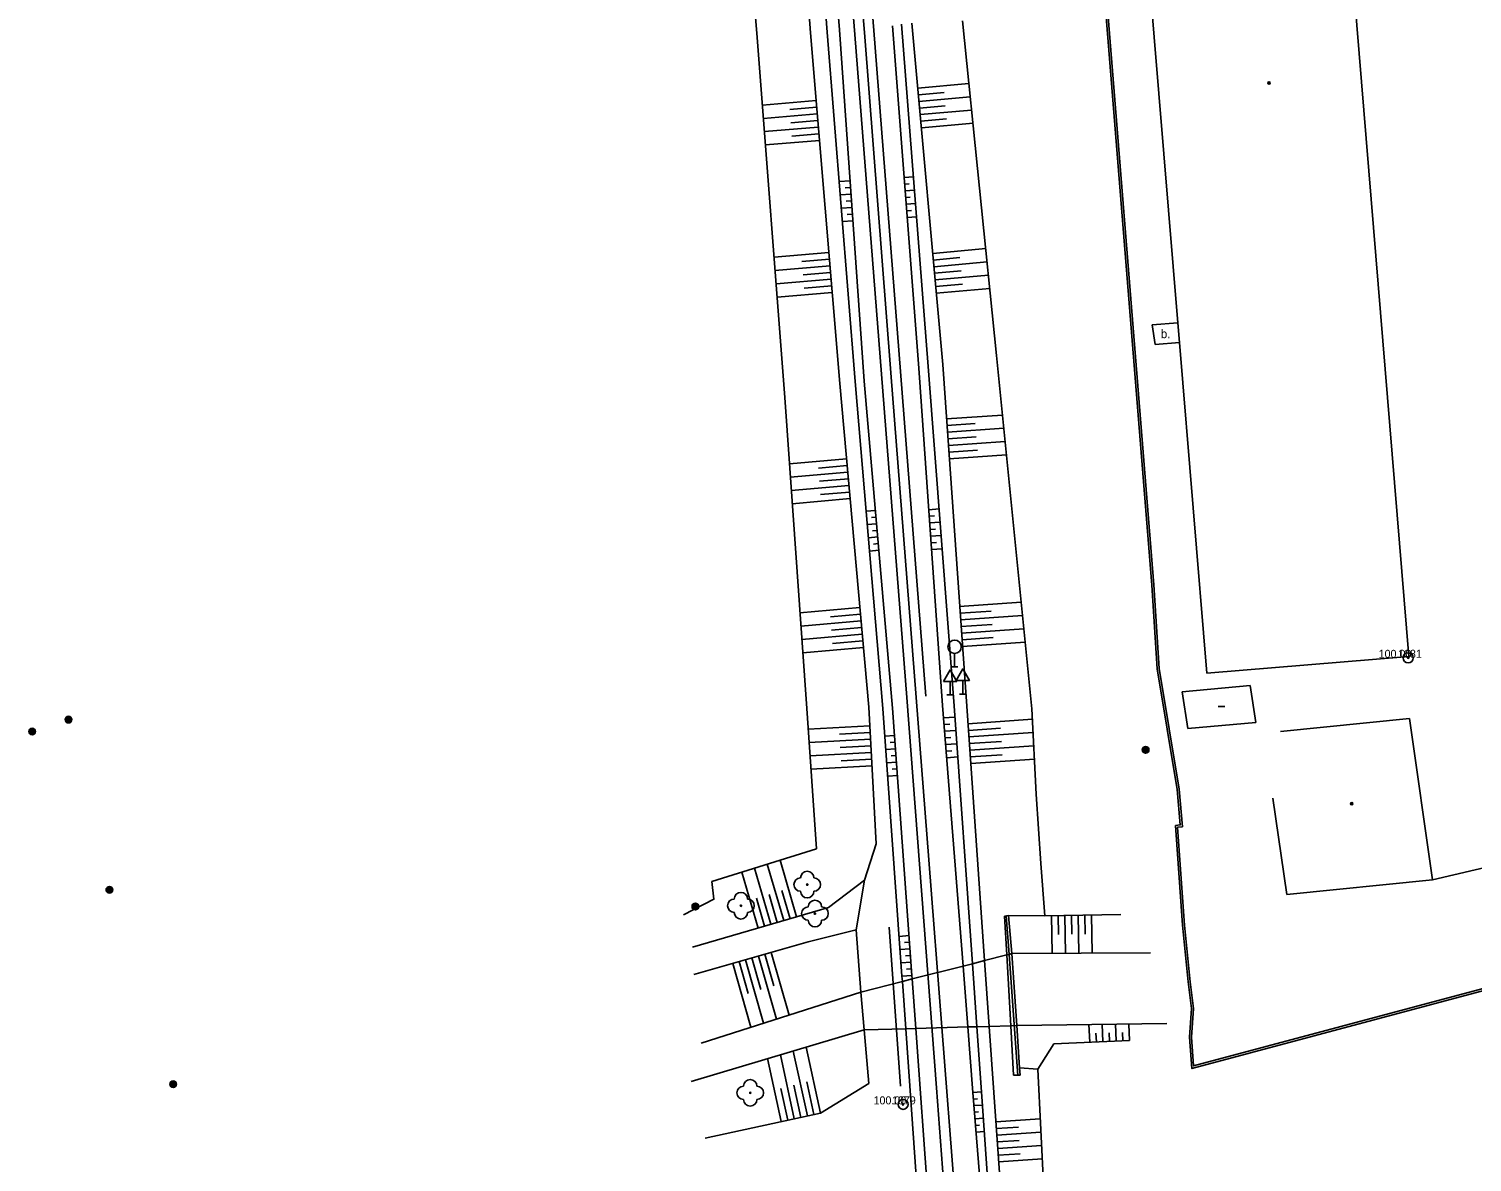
# Model space of a CAD drawing. Extents: x -539244 to -537359, y -1183785 to -1181851.
# Drawn here: x -537768 to -537659.8, y -1182274.8 to -1182189.8 of the extents above; entities that cross this region are included whole.
import ezdxf

# ---------------------------------------------------------------- set-up
doc = ezdxf.new("R2010")
doc.units = 0
for name, color, linetype in [('Vrstva 10', 7, 'Continuous'), ('Vrstva 11', 7, 'Continuous'), ('Vrstva 12', 7, 'Continuous'), ('Vrstva 13', 7, 'Continuous'), ('Vrstva 14', 7, 'Continuous'), ('Vrstva 15', 7, 'Continuous'), ('Vrstva 21', 7, 'Continuous'), ('Vrstva 22', 7, 'Continuous'), ('Vrstva 23', 7, 'Continuous'), ('Vrstva 25', 7, 'Continuous'), ('Vrstva 34', 7, 'Continuous'), ('Vrstva 39', 7, 'Continuous'), ('Vrstva 40', 7, 'Continuous'), ('Vrstva 5', 7, 'Continuous'), ('Vrstva 7', 7, 'Continuous'), ('Vrstva 8', 7, 'Continuous'), ('Vrstva 9', 7, 'Continuous')]:
    doc.layers.add(name, color=color, linetype=linetype)

msp = doc.modelspace()

# ---------------------------------------------------------------- linework, layer by layer
at = {"layer": 'Vrstva 10'}
for p, q in [((-537694.866, -1182256.307), (-537694.572, -1182256.264)), ((-537693.702, -1182268.229), (-537694.18, -1182268.237))]:
    msp.add_line(p, q, dxfattribs=at)
for points in [[(-537694.18, -1182268.237), (-537694.394, -1182264.523), (-537694.699, -1182259.214), (-537694.866, -1182256.307)], [(-537694.572, -1182256.264), (-537694.318, -1182259.117), (-537693.942, -1182264.51), (-537693.742, -1182267.678), (-537693.702, -1182268.229)], [(-537705.978, -1182257.32), (-537705.632, -1182261.994), (-537705.402, -1182264.835), (-537705.052, -1182268.861)]]:
    msp.add_lwpolyline(points, dxfattribs=at)
at = {"layer": 'Vrstva 11'}
for p, q in [((-537681.864, -1182211.801), (-537683.78, -1182211.96)), ((-537683.78, -1182211.96), (-537683.57, -1182213.44)), ((-537681.741, -1182213.289), (-537683.57, -1182213.44)), ((-537694.318, -1182259.117), (-537683.91, -1182259.066)), ((-537693.942, -1182264.51), (-537682.698, -1182264.364))]:
    msp.add_line(p, q, dxfattribs=at)
for points in [[(-537705.632, -1182261.994), (-537702.526, -1182261.204), (-537701.792, -1182261.017), (-537697.975, -1182260.047), (-537697.277, -1182259.869), (-537696.359, -1182259.636), (-537694.699, -1182259.214), (-537694.52, -1182259.168), (-537694.318, -1182259.117)], [(-537705.402, -1182264.835), (-537702.274, -1182264.746), (-537701.524, -1182264.725), (-537697.617, -1182264.614), (-537696.945, -1182264.595), (-537696.011, -1182264.569), (-537694.394, -1182264.523), (-537693.942, -1182264.51)]]:
    msp.add_lwpolyline(points, dxfattribs=at)
at = {"layer": 'Vrstva 12'}
for p, q in [((-537708.028, -1182165.312), (-537706.086, -1182190.197)), ((-537704.656, -1182189.88), (-537706.602, -1182165.047)), ((-537706.086, -1182190.197), (-537704.094, -1182215.669)), ((-537702.66, -1182215.467), (-537704.656, -1182189.88)), ((-537700.76, -1182239.808), (-537702.66, -1182215.467)), ((-537704.094, -1182215.669), (-537702.2, -1182239.911)), ((-537698.606, -1182236.601), (-537698.606, -1182237.601)), ((-537698.856, -1182237.601), (-537698.356, -1182237.601)), ((-537699.97, -1182269.17), (-537702.2, -1182239.911)), ((-537698.48, -1182288.54), (-537699.97, -1182269.17))]:
    msp.add_line(p, q, dxfattribs=at)
msp.add_circle((-537698.606, -1182236.101), 0.5, dxfattribs=at)
at = {"layer": 'Vrstva 13'}
for p, q in [((-537707.316, -1182165.18), (-537705.372, -1182190.039)), ((-537705.372, -1182190.039), (-537703.378, -1182215.568)), ((-537703.378, -1182215.568), (-537701.478, -1182239.912)), ((-537701.478, -1182239.912), (-537700.536, -1182252.073)), ((-537700.536, -1182252.073), (-537698.526, -1182277.843))]:
    msp.add_line(p, q, dxfattribs=at)
at = {"layer": 'Vrstva 14'}
for p, q in [((-537711.262, -1182165.246), (-537709.424, -1182190.062)), ((-537710.046, -1182165.064), (-537708.156, -1182190.022)), ((-537707.232, -1182189.835), (-537709.2, -1182165.065)), ((-537701.302, -1182215.217), (-537703.274, -1182189.536)), ((-537702.578, -1182189.421), (-537700.582, -1182215.071)), ((-537701.808, -1182189.341), (-537699.502, -1182214.94)), ((-537709.424, -1182190.062), (-537707.206, -1182216.361)), ((-537708.156, -1182190.022), (-537706.068, -1182216.196)), ((-537705.388, -1182216.195), (-537707.232, -1182189.835)), ((-537699.508, -1182240.494), (-537701.302, -1182215.217)), ((-537700.582, -1182215.071), (-537698.638, -1182240.534)), ((-537699.502, -1182214.94), (-537697.702, -1182240.568)), ((-537707.206, -1182216.361), (-537705.048, -1182240.631)), ((-537706.068, -1182216.196), (-537703.982, -1182240.735)), ((-537703.256, -1182240.718), (-537705.388, -1182216.195)), ((-537705.048, -1182240.631), (-537704.48, -1182250.872)), ((-537704.48, -1182250.872), (-537705.372, -1182253.601)), ((-537705.372, -1182253.601), (-537708.068, -1182255.657)), ((-537705.372, -1182253.601), (-537705.978, -1182257.32)), ((-537708.068, -1182255.657), (-537718.252, -1182258.622)), ((-537694.572, -1182256.264), (-537691.836, -1182256.273)), ((-537709.59, -1182258.236), (-537705.978, -1182257.32)), ((-537718.152, -1182260.677), (-537709.59, -1182258.236)), ((-537705.632, -1182261.994), (-537717.61, -1182265.83)), ((-537718.37, -1182268.7), (-537705.402, -1182264.835)), ((-537693.742, -1182267.678), (-537692.366, -1182267.772)), ((-537705.052, -1182268.861), (-537708.674, -1182271.073)), ((-537708.674, -1182271.073), (-537717.322, -1182272.96))]:
    msp.add_line(p, q, dxfattribs=at)
for points in [[(-537703.982, -1182240.735), (-537702.554, -1182260.812), (-537702.526, -1182261.204), (-537702.274, -1182264.746), (-537701.36, -1182277.587)], [(-537700.596, -1182277.589), (-537701.524, -1182264.725), (-537701.792, -1182261.017), (-537701.81, -1182260.759), (-537703.256, -1182240.718)], [(-537696.626, -1182277.25), (-537697.232, -1182269.519), (-537697.617, -1182264.614), (-537697.975, -1182260.047), (-537699.508, -1182240.494)], [(-537698.638, -1182240.534), (-537697.277, -1182259.869), (-537696.945, -1182264.595), (-537696.602, -1182269.469), (-537696.07, -1182277.004)], [(-537697.702, -1182240.568), (-537696.359, -1182259.636), (-537696.011, -1182264.569), (-537695.138, -1182276.964)]]:
    msp.add_lwpolyline(points, dxfattribs=at)
at = {"layer": 'Vrstva 15'}
for p, q in [((-537701.37, -1182194.204), (-537697.53, -1182193.858)), ((-537701.324, -1182194.702), (-537699.402, -1182194.528)), ((-537701.28, -1182195.2), (-537697.428, -1182194.853)), ((-537708.996, -1182195.137), (-537713.022, -1182195.477)), ((-537708.954, -1182195.636), (-537710.968, -1182195.806)), ((-537701.234, -1182195.698), (-537699.306, -1182195.524)), ((-537701.19, -1182196.196), (-537697.328, -1182195.848)), ((-537708.912, -1182196.134), (-537712.946, -1182196.474)), ((-537708.828, -1182197.13), (-537712.87, -1182197.471)), ((-537708.87, -1182196.632), (-537710.888, -1182196.802)), ((-537701.144, -1182196.694), (-537699.212, -1182196.519)), ((-537701.1, -1182197.192), (-537697.226, -1182196.843)), ((-537708.744, -1182198.127), (-537712.794, -1182198.468)), ((-537708.786, -1182197.628), (-537710.808, -1182197.799)), ((-537706.44, -1182201.158), (-537707.262, -1182201.216)), ((-537702.4, -1182200.92), (-537701.688, -1182200.865)), ((-537702.362, -1182201.418), (-537702.006, -1182201.391)), ((-537706.37, -1182202.156), (-537707.182, -1182202.213)), ((-537706.406, -1182201.657), (-537706.814, -1182201.686)), ((-537702.324, -1182201.917), (-537701.61, -1182201.862)), ((-537702.286, -1182202.415), (-537701.928, -1182202.388)), ((-537706.3, -1182203.153), (-537707.104, -1182203.21)), ((-537706.336, -1182202.655), (-537706.74, -1182202.683)), ((-537706.266, -1182203.652), (-537706.664, -1182203.68)), ((-537702.246, -1182202.914), (-537701.532, -1182202.859)), ((-537702.208, -1182203.412), (-537701.85, -1182203.385)), ((-537706.23, -1182204.151), (-537707.024, -1182204.207)), ((-537702.17, -1182203.911), (-537701.454, -1182203.856)), ((-537708.034, -1182206.541), (-537712.152, -1182206.889)), ((-537700.252, -1182206.601), (-537696.272, -1182206.242)), ((-537700.208, -1182207.099), (-537698.214, -1182206.919)), ((-537707.95, -1182207.538), (-537712.078, -1182207.886)), ((-537707.992, -1182207.04), (-537710.054, -1182207.213)), ((-537700.162, -1182207.597), (-537696.172, -1182207.237)), ((-537700.118, -1182208.095), (-537698.12, -1182207.915)), ((-537707.866, -1182208.534), (-537712.002, -1182208.883)), ((-537707.908, -1182208.036), (-537709.974, -1182208.21)), ((-537707.824, -1182209.032), (-537709.894, -1182209.207)), ((-537700.072, -1182208.593), (-537696.07, -1182208.232)), ((-537700.028, -1182209.091), (-537698.024, -1182208.91)), ((-537707.782, -1182209.531), (-537711.926, -1182209.88)), ((-537699.984, -1182209.589), (-537695.97, -1182209.227)), ((-537699.214, -1182219.02), (-537695.012, -1182218.725)), ((-537699.18, -1182219.518), (-537697.07, -1182219.37)), ((-537699.144, -1182220.017), (-537694.912, -1182219.72)), ((-537699.11, -1182220.516), (-537696.986, -1182220.367)), ((-537699.074, -1182221.015), (-537694.812, -1182220.716)), ((-537706.704, -1182222.006), (-537711, -1182222.388)), ((-537699.04, -1182221.513), (-537696.902, -1182221.363)), ((-537699.004, -1182222.012), (-537694.714, -1182221.711)), ((-537706.616, -1182223.002), (-537710.93, -1182223.386)), ((-537706.66, -1182222.504), (-537708.812, -1182222.696)), ((-537706.528, -1182223.998), (-537710.858, -1182224.383)), ((-537706.572, -1182223.5), (-537708.732, -1182223.692)), ((-537706.438, -1182224.994), (-537710.788, -1182225.381)), ((-537706.482, -1182224.496), (-537708.654, -1182224.689)), ((-537704.546, -1182225.876), (-537705.24, -1182225.936)), ((-537704.502, -1182226.374), (-537704.85, -1182226.404)), ((-537700.55, -1182225.82), (-537699.766, -1182225.764)), ((-537700.514, -1182226.319), (-537700.12, -1182226.291)), ((-537704.46, -1182226.872), (-537705.156, -1182226.932)), ((-537704.416, -1182227.37), (-537704.764, -1182227.4)), ((-537700.478, -1182226.817), (-537699.69, -1182226.761)), ((-537700.444, -1182227.316), (-537700.048, -1182227.288)), ((-537704.374, -1182227.868), (-537705.07, -1182227.929)), ((-537704.33, -1182228.366), (-537704.68, -1182228.397)), ((-537700.408, -1182227.815), (-537699.614, -1182227.759)), ((-537700.372, -1182228.314), (-537699.974, -1182228.285)), ((-537704.286, -1182228.864), (-537704.986, -1182228.925)), ((-537700.338, -1182228.812), (-537699.536, -1182228.756)), ((-537698.228, -1182233.09), (-537693.606, -1182232.766)), ((-537705.712, -1182233.167), (-537710.208, -1182233.567)), ((-537705.668, -1182233.665), (-537707.92, -1182233.865)), ((-537698.192, -1182233.589), (-537695.874, -1182233.426)), ((-537698.158, -1182234.088), (-537693.508, -1182233.761)), ((-537705.624, -1182234.163), (-537710.138, -1182234.564)), ((-537705.58, -1182234.661), (-537707.842, -1182234.862)), ((-537698.122, -1182234.587), (-537695.79, -1182234.423)), ((-537698.088, -1182235.085), (-537693.408, -1182234.757)), ((-537705.536, -1182235.159), (-537710.068, -1182235.562)), ((-537705.49, -1182235.657), (-537707.762, -1182235.859)), ((-537698.052, -1182235.584), (-537695.704, -1182235.419)), ((-537698.018, -1182236.083), (-537693.308, -1182235.752)), ((-537705.446, -1182236.155), (-537709.996, -1182236.559)), ((-537699.434, -1182241.442), (-537698.578, -1182241.375)), ((-537697.61, -1182241.871), (-537692.768, -1182241.529)), ((-537704.972, -1182242.031), (-537709.592, -1182242.288)), ((-537704.944, -1182242.53), (-537707.25, -1182242.659)), ((-537699.396, -1182241.941), (-537698.97, -1182241.907)), ((-537699.356, -1182242.439), (-537698.508, -1182242.373)), ((-537697.576, -1182242.369), (-537695.16, -1182242.199)), ((-537697.54, -1182242.868), (-537692.718, -1182242.528)), ((-537704.916, -1182243.03), (-537709.522, -1182243.286)), ((-537704.888, -1182243.529), (-537707.188, -1182243.657)), ((-537703.11, -1182242.758), (-537703.834, -1182242.81)), ((-537703.074, -1182243.257), (-537703.436, -1182243.283)), ((-537699.316, -1182242.938), (-537698.896, -1182242.904)), ((-537699.278, -1182243.436), (-537698.438, -1182243.37)), ((-537697.506, -1182243.367), (-537695.098, -1182243.197)), ((-537697.47, -1182243.866), (-537692.668, -1182243.527)), ((-537704.86, -1182244.028), (-537709.452, -1182244.283)), ((-537704.832, -1182244.527), (-537707.124, -1182244.655)), ((-537703.038, -1182243.755), (-537703.764, -1182243.808)), ((-537702.966, -1182244.753), (-537703.692, -1182244.805)), ((-537703.002, -1182244.254), (-537703.364, -1182244.28)), ((-537699.238, -1182243.934), (-537698.82, -1182243.902)), ((-537699.2, -1182244.433), (-537698.368, -1182244.368)), ((-537697.436, -1182244.364), (-537695.038, -1182244.196)), ((-537697.4, -1182244.863), (-537692.616, -1182244.526)), ((-537704.804, -1182245.027), (-537709.38, -1182245.281)), ((-537702.894, -1182245.75), (-537703.622, -1182245.803)), ((-537702.93, -1182245.252), (-537703.294, -1182245.278)), ((-537710.464, -1182256.355), (-537711.698, -1182252.115)), ((-537713.344, -1182257.193), (-537714.564, -1182253.008)), ((-537712.384, -1182256.914), (-537713.608, -1182252.71)), ((-537711.424, -1182256.634), (-537712.654, -1182252.412)), ((-537710.944, -1182256.494), (-537711.56, -1182254.379)), ((-537712.864, -1182257.053), (-537713.476, -1182254.956)), ((-537711.904, -1182256.774), (-537712.518, -1182254.668)), ((-537691.332, -1182256.263), (-537691.28, -1182259.102)), ((-537690.832, -1182256.254), (-537690.806, -1182257.677)), ((-537690.332, -1182256.245), (-537690.28, -1182259.097)), ((-537689.832, -1182256.236), (-537689.806, -1182257.665)), ((-537689.332, -1182256.227), (-537689.28, -1182259.092)), ((-537688.832, -1182256.217), (-537688.806, -1182257.654)), ((-537688.332, -1182256.208), (-537688.28, -1182259.087)), ((-537702.026, -1182257.766), (-537702.766, -1182257.82)), ((-537701.954, -1182258.764), (-537702.696, -1182258.817)), ((-537701.99, -1182258.265), (-537702.36, -1182258.292)), ((-537715.246, -1182259.849), (-537713.882, -1182264.636)), ((-537714.766, -1182259.712), (-537714.086, -1182262.098)), ((-537714.284, -1182259.575), (-537712.93, -1182264.331)), ((-537713.804, -1182259.438), (-537713.128, -1182261.808)), ((-537713.324, -1182259.301), (-537711.976, -1182264.026)), ((-537712.842, -1182259.164), (-537712.172, -1182261.518)), ((-537712.362, -1182259.026), (-537711.024, -1182263.721)), ((-537701.882, -1182259.761), (-537702.624, -1182259.815)), ((-537701.918, -1182259.263), (-537702.29, -1182259.289)), ((-537701.81, -1182260.759), (-537702.554, -1182260.812)), ((-537701.846, -1182260.26), (-537702.218, -1182260.287)), ((-537688.478, -1182265.754), (-537688.536, -1182264.44)), ((-537687.978, -1182265.731), (-537688.008, -1182265.082)), ((-537687.48, -1182265.709), (-537687.536, -1182264.427)), ((-537686.98, -1182265.687), (-537687.008, -1182265.054)), ((-537686.48, -1182265.665), (-537686.536, -1182264.414)), ((-537685.98, -1182265.643), (-537686.008, -1182265.025)), ((-537685.482, -1182265.621), (-537685.536, -1182264.401)), ((-537709.65, -1182271.287), (-537710.714, -1182266.417)), ((-537708.674, -1182271.073), (-537709.752, -1182266.131)), ((-537711.604, -1182271.713), (-537712.636, -1182266.99)), ((-537710.628, -1182271.5), (-537711.674, -1182266.704)), ((-537711.116, -1182271.606), (-537711.636, -1182269.227)), ((-537710.138, -1182271.393), (-537710.666, -1182268.977)), ((-537709.162, -1182271.18), (-537709.698, -1182268.727)), ((-537697.232, -1182269.519), (-537696.602, -1182269.469)), ((-537697.192, -1182270.017), (-537696.88, -1182269.993)), ((-537697.154, -1182270.516), (-537696.53, -1182270.467)), ((-537697.114, -1182271.014), (-537696.806, -1182270.99)), ((-537697.076, -1182271.513), (-537696.46, -1182271.464)), ((-537695.506, -1182271.739), (-537692.18, -1182271.504)), ((-537697.036, -1182272.011), (-537696.73, -1182271.987)), ((-537696.998, -1182272.51), (-537696.39, -1182272.462)), ((-537695.472, -1182272.237), (-537693.814, -1182272.121)), ((-537695.436, -1182272.736), (-537692.13, -1182272.503)), ((-537695.402, -1182273.235), (-537693.754, -1182273.119)), ((-537695.366, -1182273.734), (-537692.08, -1182273.502)), ((-537695.332, -1182274.232), (-537693.694, -1182274.117)), ((-537695.296, -1182274.731), (-537692.03, -1182274.501))]:
    msp.add_line(p, q, dxfattribs=at)
at = {"layer": 'Vrstva 21'}
for centre, radius in [((-537664.59, -1182236.93), 0.375), ((-537664.59, -1182236.93), 0.05), ((-537702.47, -1182270.42), 0.375), ((-537702.47, -1182270.42), 0.05)]:
    msp.add_circle(centre, radius, dxfattribs=at)
at = {"layer": 'Vrstva 22'}
for centre in [(-537709.662, -1182253.939), (-537714.632, -1182255.519), (-537709.08, -1182256.11), (-537713.934, -1182269.553)]:
    msp.add_circle(centre, 0.05, dxfattribs=at)
for centre, start, end in [((-537710.162, -1182253.939), 90, 270), ((-537709.662, -1182253.439), 0, 180), ((-537709.162, -1182253.939), 270, 90), ((-537714.632, -1182255.019), 0, 180), ((-537709.662, -1182254.439), 180, 0), ((-537715.132, -1182255.519), 90, 270), ((-537714.132, -1182255.519), 270, 90), ((-537709.58, -1182256.11), 90, 270), ((-537709.08, -1182255.61), 0, 180), ((-537708.58, -1182256.11), 270, 90), ((-537714.632, -1182256.019), 180, 0), ((-537709.08, -1182256.61), 180, 0), ((-537713.934, -1182269.053), 0, 180), ((-537714.434, -1182269.553), 90, 270), ((-537713.434, -1182269.553), 270, 90), ((-537713.934, -1182270.053), 180, 0)]:
    msp.add_arc(centre, 0.5, start, end, dxfattribs=at)
at = {"layer": 'Vrstva 25'}
for centre, radius in [((-537765.057, -1182241.568), 0.25), ((-537765.057, -1182241.568), 0.2), ((-537765.057, -1182241.568), 0.15), ((-537765.057, -1182241.568), 0.1), ((-537765.057, -1182241.568), 0.05), ((-537767.784, -1182242.463), 0.25), ((-537767.784, -1182242.463), 0.2), ((-537767.784, -1182242.463), 0.15), ((-537767.784, -1182242.463), 0.1), ((-537767.784, -1182242.463), 0.05), ((-537684.28, -1182243.835), 0.25), ((-537684.28, -1182243.835), 0.2), ((-537684.28, -1182243.835), 0.15), ((-537684.28, -1182243.835), 0.1), ((-537684.28, -1182243.835), 0.05), ((-537761.995, -1182254.33), 0.25), ((-537761.995, -1182254.33), 0.2), ((-537761.995, -1182254.33), 0.15), ((-537761.995, -1182254.33), 0.1), ((-537761.995, -1182254.33), 0.05), ((-537718.05, -1182255.581), 0.25), ((-537718.05, -1182255.581), 0.2), ((-537718.05, -1182255.581), 0.15), ((-537718.05, -1182255.581), 0.1), ((-537718.05, -1182255.581), 0.05), ((-537757.211, -1182268.906), 0.25), ((-537757.211, -1182268.906), 0.2), ((-537757.211, -1182268.906), 0.15), ((-537757.211, -1182268.906), 0.1), ((-537757.211, -1182268.906), 0.05)]:
    msp.add_circle(centre, radius, dxfattribs=at)
at = {"layer": 'Vrstva 34'}
for p, q in [((-537698.944, -1182238.698), (-537698.944, -1182239.716)), ((-537697.996, -1182238.63), (-537697.996, -1182239.648)), ((-537699.194, -1182239.716), (-537698.694, -1182239.716)), ((-537698.246, -1182239.648), (-537697.746, -1182239.648))]:
    msp.add_line(p, q, dxfattribs=at)
for points in [[(-537699.444, -1182238.698), (-537698.444, -1182238.698), (-537698.944, -1182237.832)], [(-537698.496, -1182238.63), (-537697.496, -1182238.63), (-537697.996, -1182237.764)]]:
    msp.add_lwpolyline(points, close=True, dxfattribs=at)
at = {"layer": 'Vrstva 39'}
msp.add_line((-537678.85, -1182240.58), (-537678.35, -1182240.58), dxfattribs=at)
for centre, radius in [((-537675.027, -1182193.813), 0.09), ((-537675.027, -1182193.813), 0.0398), ((-537668.821, -1182247.872), 0.09), ((-537668.821, -1182247.872), 0.0398)]:
    msp.add_circle(centre, radius, dxfattribs=at)
at = {"layer": 'Vrstva 5'}
for p, q in [((-537671.3, -1182155), (-537664.53, -1182236.83)), ((-537664.53, -1182236.83), (-537679.69, -1182238.08)), ((-537676.44, -1182239.01), (-537681.54, -1182239.48)), ((-537676.44, -1182239.01), (-537676.02, -1182241.77)), ((-537681.54, -1182239.48), (-537681.12, -1182242.24)), ((-537664.5, -1182241.48), (-537674.163, -1182242.453)), ((-537664.5, -1182241.48), (-537662.77, -1182253.59)), ((-537676.02, -1182241.77), (-537681.12, -1182242.24)), ((-537674.735, -1182247.447), (-537673.7, -1182254.69)), ((-537662.77, -1182253.59), (-537673.7, -1182254.69))]:
    msp.add_line(p, q, dxfattribs=at)
msp.add_lwpolyline([(-537686.46, -1182156.25), (-537681.864, -1182211.801), (-537681.741, -1182213.289), (-537679.69, -1182238.08)], dxfattribs=at)
at = {"layer": 'Vrstva 7'}
for p, q in [((-537713.406, -1182190.413), (-537715.508, -1182165.644)), ((-537698.006, -1182189.162), (-537695.458, -1182214.27)), ((-537711.352, -1182217.41), (-537713.406, -1182190.413)), ((-537695.458, -1182214.27), (-537692.808, -1182240.755)), ((-537709.702, -1182240.729), (-537711.352, -1182217.41)), ((-537708.96, -1182251.261), (-537709.702, -1182240.729)), ((-537692.808, -1182240.755), (-537692.484, -1182247.145)), ((-537692.484, -1182247.145), (-537692.146, -1182252.343)), ((-537716.818, -1182253.711), (-537708.96, -1182251.261)), ((-537692.146, -1182252.343), (-537691.836, -1182256.273)), ((-537691.836, -1182256.273), (-537686.146, -1182256.168)), ((-537691.164, -1182265.872), (-537692.366, -1182267.772)), ((-537685.482, -1182265.621), (-537691.164, -1182265.872)), ((-537692.366, -1182267.772), (-537691.91, -1182276.884))]:
    msp.add_line(p, q, dxfattribs=at)
for points in [[(-537691.412, -1182153.093), (-537688.289, -1182175.796), (-537683.81, -1182231.471), (-537683.419, -1182237.757), (-537681.909, -1182246.799), (-537681.682, -1182249.467), (-537682.04, -1182249.507), (-537681.519, -1182256.983), (-537681.099, -1182261.237), (-537680.831, -1182263.234), (-537680.99, -1182265.39), (-537680.816, -1182267.732), (-537644.5, -1182258.035), (-537639.249, -1182256.524), (-537620.413, -1182251.368), (-537618.296, -1182251.169), (-537599.133, -1182249.42), (-537578.459, -1182249.459)], [(-537578.45, -1182249.31), (-537599.14, -1182249.27), (-537618.31, -1182251.02), (-537620.44, -1182251.22), (-537639.29, -1182256.38), (-537644.54, -1182257.89), (-537647.532, -1182258.689), (-537680.68, -1182267.54), (-537680.84, -1182265.39), (-537680.68, -1182263.23), (-537680.95, -1182261.22), (-537681.37, -1182256.97), (-537681.88, -1182249.64), (-537681.52, -1182249.6), (-537681.76, -1182246.78), (-537683.27, -1182237.74), (-537683.66, -1182231.46), (-537688.14, -1182175.78), (-537691.246, -1182153.198)], [(-537718.928, -1182256.194), (-537716.66, -1182255.031), (-537716.818, -1182253.711)]]:
    msp.add_lwpolyline(points, dxfattribs=at)
at = {"layer": 'Vrstva 8'}
msp.add_line((-537657.96, -1182252.46), (-537662.77, -1182253.59), dxfattribs=at)
at = {"layer": 'Vrstva 9'}
msp.add_line((-537703.522, -1182257.127), (-537702.668, -1182269.066), dxfattribs=at)
msp.add_lwpolyline([(-537693.86, -1182268.257), (-537694.52, -1182259.168), (-537694.73, -1182256.271)], dxfattribs=at)

# ---------------------------------------------------------------- texts
at = {"layer": 'Vrstva 22'}
for p in [(-537666.807, -1182236.93), (-537704.687, -1182270.42)]:
    msp.add_text('100.00 ', height=0.6, dxfattribs=at).set_placement(p)
at = {"layer": 'Vrstva 23'}
for s, p in [('1081', (-537665.353, -1182236.93)), ('1079', (-537703.306, -1182270.42))]:
    msp.add_text(s, height=0.6, dxfattribs=at).set_placement(p)
at = {"layer": 'Vrstva 40'}
msp.add_text('b.', height=0.65, dxfattribs=at).set_placement((-537683.147, -1182212.959))

doc.saveas('drawing.dxf')
